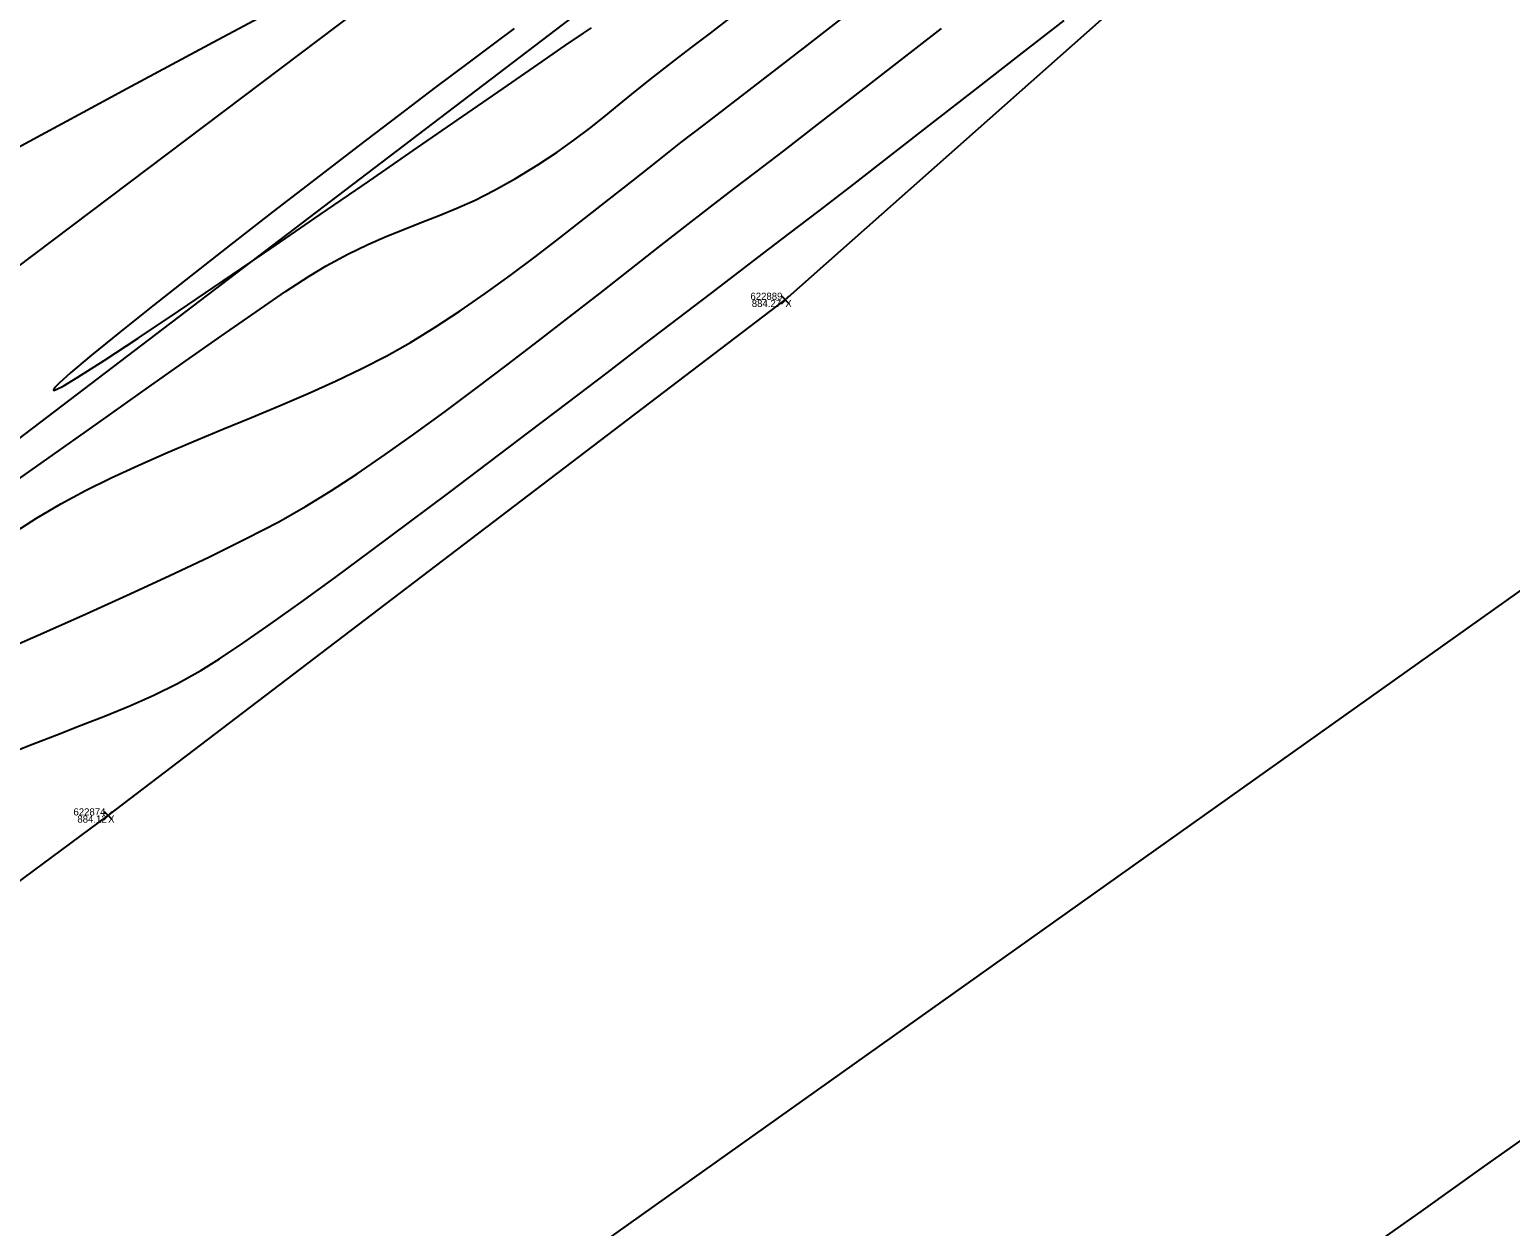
# Model space of a CAD drawing. Extents: x 1957117 to 1971063, y 701601 to 715861.
# Drawn here: x 1967950.4 to 1968022.7, y 710337 to 710395.4 of the extents above; entities that cross this region are included whole.
import ezdxf

# ---------------------------------------------------------------- set-up
doc = ezdxf.new("R2010")
doc.units = 0
for name, color, linetype in [('AP_X_Lights', 7, 'Continuous'), ('DT_X_Contour_Major', 7, 'Continuous'), ('DT_X_Contour_Minor', 7, 'Continuous'), ('DT_X_TIN_Hull', 7, 'Continuous'), ('PV_P_Shoulder', 7, 'Continuous'), ('RS_Raster1', 7, 'Continuous'), ('RW_X_Esmt_RR', 7, 'Continuous'), ('RW_X_Fee_RW', 7, 'Continuous'), ('SC_Scratch1', 7, 'Continuous'), ('SC_Shading5', 7, 'Continuous')]:
    doc.layers.add(name, color=color, linetype=linetype)

msp = doc.modelspace()

# ---------------------------------------------------------------- linework, layer by layer
at = {"layer": 'AP_X_Lights'}
for p, q in [((1967987.115, 710382.048), (1967987.503, 710382.438)), ((1967987.115, 710382.438), (1967987.503, 710382.048)), ((1967954.042, 710356.861), (1967954.43, 710357.251)), ((1967954.042, 710357.251), (1967954.43, 710356.861))]:
    msp.add_line(p, q, dxfattribs=at)
at = {"layer": 'DT_X_Contour_Major'}
msp.add_lwpolyline([(1967949.356, 710360.062), (1967950.537, 710360.542), (1967951.728, 710361.004), (1967952.923, 710361.462), (1967954.116, 710361.928), (1967955.302, 710362.415), (1967956.475, 710362.936), (1967957.629, 710363.504), (1967958.76, 710364.132), (1967959.672, 710364.703), (1967960.812, 710365.467), (1967962.152, 710366.401), (1967963.665, 710367.482), (1967965.322, 710368.687), (1967967.095, 710369.993), (1967968.956, 710371.378), (1967970.877, 710372.819), (1967972.83, 710374.292), (1967974.788, 710375.776), (1967976.721, 710377.247), (1967978.603, 710378.682), (1967980.404, 710380.059), (1967982.098, 710381.354), (1967983.656, 710382.546), (1967985.049, 710383.61), (1967986.251, 710384.525), (1967987.483, 710385.465), (1967988.961, 710386.6), (1967990.648, 710387.902), (1967992.508, 710389.341), (1967994.503, 710390.888), (1967996.597, 710392.514), (1967998.752, 710394.19), (1968000.931, 710395.886)], dxfattribs=at)
msp.add_lwpolyline([(1967949.356, 710360.062), (1967950.537, 710360.542), (1967951.728, 710361.004), (1967952.923, 710361.462), (1967954.116, 710361.928), (1967955.302, 710362.415), (1967956.475, 710362.936), (1967957.629, 710363.504), (1967958.76, 710364.132), (1967959.672, 710364.703), (1967960.812, 710365.467), (1967962.152, 710366.401), (1967963.665, 710367.482), (1967965.322, 710368.687), (1967967.095, 710369.993), (1967968.956, 710371.378), (1967970.877, 710372.819), (1967972.83, 710374.292), (1967974.788, 710375.776), (1967976.721, 710377.247), (1967978.603, 710378.682), (1967980.404, 710380.059), (1967982.098, 710381.354), (1967983.656, 710382.546), (1967985.049, 710383.61), (1967986.251, 710384.525), (1967987.483, 710385.465), (1967988.961, 710386.6), (1967990.648, 710387.902), (1967992.508, 710389.341), (1967994.503, 710390.888), (1967996.597, 710392.514), (1967998.752, 710394.19), (1968000.931, 710395.886)], dxfattribs=at)
at = {"layer": 'DT_X_Contour_Minor'}
for points in [[(1967949.028, 710372.902), (1967951.349, 710374.537), (1967953.625, 710376.145), (1967955.814, 710377.694), (1967957.876, 710379.151), (1967959.772, 710380.484), (1967961.461, 710381.66), (1967962.903, 710382.644), (1967964.059, 710383.406), (1967964.888, 710383.912), (1967965.949, 710384.48), (1967966.927, 710384.951), (1967967.843, 710385.352), (1967968.716, 710385.704), (1967969.565, 710386.033), (1967970.409, 710386.363), (1967971.268, 710386.718), (1967972.162, 710387.121), (1967973.11, 710387.598), (1967974.13, 710388.172), (1967975.222, 710388.841), (1967976.16, 710389.458), (1967976.985, 710390.042), (1967977.739, 710390.613), (1967978.464, 710391.189), (1967979.2, 710391.79), (1967979.989, 710392.434), (1967980.872, 710393.141), (1967981.891, 710393.929), (1967982.744, 710394.58), (1967983.649, 710395.275), (1967984.598, 710396.009)], [(1967949.028, 710372.902), (1967951.349, 710374.537), (1967953.625, 710376.145), (1967955.814, 710377.694), (1967957.876, 710379.151), (1967959.772, 710380.484), (1967961.461, 710381.66), (1967962.903, 710382.644), (1967964.059, 710383.406), (1967964.888, 710383.912), (1967965.949, 710384.48), (1967966.927, 710384.951), (1967967.843, 710385.352), (1967968.716, 710385.704), (1967969.565, 710386.033), (1967970.409, 710386.363), (1967971.268, 710386.718), (1967972.162, 710387.121), (1967973.11, 710387.598), (1967974.13, 710388.172), (1967975.222, 710388.841), (1967976.16, 710389.458), (1967976.985, 710390.042), (1967977.739, 710390.613), (1967978.464, 710391.189), (1967979.2, 710391.79), (1967979.989, 710392.434), (1967980.872, 710393.141), (1967981.891, 710393.929), (1967982.744, 710394.58), (1967983.649, 710395.275), (1967984.598, 710396.009)], [(1967961.833, 710396.14), (1967959.611, 710394.945), (1967957.372, 710393.742), (1967955.158, 710392.552), (1967953.011, 710391.394), (1967950.973, 710390.289), (1967949.085, 710389.256)], [(1967961.833, 710396.14), (1967959.611, 710394.945), (1967957.372, 710393.742), (1967955.158, 710392.552), (1967953.011, 710391.394), (1967950.973, 710390.289), (1967949.085, 710389.256)], [(1967948.691, 710364.93), (1967950.822, 710365.867), (1967952.987, 710366.831), (1967955.136, 710367.803), (1967957.219, 710368.765), (1967959.186, 710369.699), (1967960.986, 710370.585), (1967962.568, 710371.407), (1967963.883, 710372.145), (1967965.097, 710372.893), (1967966.398, 710373.746), (1967967.774, 710374.689), (1967969.209, 710375.708), (1967970.689, 710376.787), (1967972.2, 710377.912), (1967973.727, 710379.069), (1967975.255, 710380.241), (1967976.772, 710381.415), (1967978.261, 710382.576), (1967979.709, 710383.708), (1967981.101, 710384.798), (1967982.422, 710385.829), (1967983.66, 710386.788), (1967984.798, 710387.66), (1967985.865, 710388.475), (1967987.235, 710389.528), (1967988.867, 710390.789), (1967990.721, 710392.224), (1967992.756, 710393.803), (1967994.933, 710395.494)], [(1967948.691, 710364.93), (1967950.822, 710365.867), (1967952.987, 710366.831), (1967955.136, 710367.803), (1967957.219, 710368.765), (1967959.186, 710369.699), (1967960.986, 710370.585), (1967962.568, 710371.407), (1967963.883, 710372.145), (1967965.097, 710372.893), (1967966.398, 710373.746), (1967967.774, 710374.689), (1967969.209, 710375.708), (1967970.689, 710376.787), (1967972.2, 710377.912), (1967973.727, 710379.069), (1967975.255, 710380.241), (1967976.772, 710381.415), (1967978.261, 710382.576), (1967979.709, 710383.708), (1967981.101, 710384.798), (1967982.422, 710385.829), (1967983.66, 710386.788), (1967984.798, 710387.66), (1967985.865, 710388.475), (1967987.235, 710389.528), (1967988.867, 710390.789), (1967990.721, 710392.224), (1967992.756, 710393.803), (1967994.933, 710395.494)], [(1967949.507, 710370.778), (1967950.744, 710371.582), (1967951.931, 710372.288), (1967953.128, 710372.93), (1967954.39, 710373.552), (1967955.705, 710374.159), (1967957.061, 710374.753), (1967958.444, 710375.34), (1967959.844, 710375.921), (1967961.245, 710376.502), (1967962.637, 710377.085), (1967964.007, 710377.673), (1967965.341, 710378.272), (1967966.628, 710378.883), (1967967.854, 710379.511), (1967969.007, 710380.159), (1967970.216, 710380.903), (1967971.431, 710381.702), (1967972.65, 710382.547), (1967973.869, 710383.429), (1967975.087, 710384.34), (1967976.301, 710385.271), (1967977.507, 710386.213), (1967978.704, 710387.158), (1967979.889, 710388.097), (1967981.059, 710389.022), (1967982.212, 710389.924), (1967983.344, 710390.794), (1967984.347, 710391.56), (1967985.542, 710392.479), (1967986.901, 710393.528), (1967988.396, 710394.687), (1967989.998, 710395.932)], [(1967949.507, 710370.778), (1967950.744, 710371.582), (1967951.931, 710372.288), (1967953.128, 710372.93), (1967954.39, 710373.552), (1967955.705, 710374.159), (1967957.061, 710374.753), (1967958.444, 710375.34), (1967959.844, 710375.921), (1967961.245, 710376.502), (1967962.637, 710377.085), (1967964.007, 710377.673), (1967965.341, 710378.272), (1967966.628, 710378.883), (1967967.854, 710379.511), (1967969.007, 710380.159), (1967970.216, 710380.903), (1967971.431, 710381.702), (1967972.65, 710382.547), (1967973.869, 710383.429), (1967975.087, 710384.34), (1967976.301, 710385.271), (1967977.507, 710386.213), (1967978.704, 710387.158), (1967979.889, 710388.097), (1967981.059, 710389.022), (1967982.212, 710389.924), (1967983.344, 710390.794), (1967984.347, 710391.56), (1967985.542, 710392.479), (1967986.901, 710393.528), (1967988.396, 710394.687), (1967989.998, 710395.932)], [(1967974.072, 710395.493), (1967973.106, 710394.783), (1967971.8, 710393.808), (1967970.215, 710392.613), (1967968.412, 710391.245), (1967966.452, 710389.749), (1967964.395, 710388.171), (1967962.302, 710386.556), (1967960.234, 710384.951), (1967958.252, 710383.402), (1967956.416, 710381.953), (1967954.788, 710380.652), (1967953.428, 710379.543), (1967952.397, 710378.673), (1967951.85, 710378.179), (1967951.623, 710377.942), (1967951.565, 710377.854), (1967951.566, 710377.831), (1967951.588, 710377.824), (1967951.702, 710377.86), (1967952.034, 710378.032), (1967952.754, 710378.462), (1967954.048, 710379.287), (1967955.711, 710380.38), (1967957.669, 710381.691), (1967959.851, 710383.167), (1967962.182, 710384.756), (1967964.59, 710386.406), (1967967.001, 710388.065), (1967969.343, 710389.68), (1967971.543, 710391.199), (1967973.526, 710392.571), (1967975.221, 710393.742), (1967976.555, 710394.662), (1967977.453, 710395.277), (1967977.844, 710395.536)], [(1967974.072, 710395.493), (1967973.106, 710394.783), (1967971.8, 710393.808), (1967970.215, 710392.613), (1967968.412, 710391.245), (1967966.452, 710389.749), (1967964.395, 710388.171), (1967962.302, 710386.556), (1967960.234, 710384.951), (1967958.252, 710383.402), (1967956.416, 710381.953), (1967954.788, 710380.652), (1967953.428, 710379.543), (1967952.397, 710378.673), (1967951.85, 710378.179), (1967951.623, 710377.942), (1967951.565, 710377.854), (1967951.566, 710377.831), (1967951.588, 710377.824), (1967951.702, 710377.86), (1967952.034, 710378.032), (1967952.754, 710378.462), (1967954.048, 710379.287), (1967955.711, 710380.38), (1967957.669, 710381.691), (1967959.851, 710383.167), (1967962.182, 710384.756), (1967964.59, 710386.406), (1967967.001, 710388.065), (1967969.343, 710389.68), (1967971.543, 710391.199), (1967973.526, 710392.571), (1967975.221, 710393.742), (1967976.555, 710394.662), (1967977.453, 710395.277), (1967977.844, 710395.536)]]:
    msp.add_lwpolyline(points, dxfattribs=at)
at = {"layer": 'DT_X_TIN_Hull'}
msp.add_lwpolyline([(1967790.701, 710237.171), (1967830.563, 710265.437), (1967866.912, 710291.905), (1967909.248, 710323.677), (1967954.236, 710357.056), (1967987.309, 710382.243), (1968026.034, 710416.589), (1968068.4, 710445.095), (1968105.412, 710477.355), (1968148.193, 710505.967), (1968186.701, 710533.113), (1968240.547, 710537.613), (1968267.568, 710594.426), (1968303.236, 710626.129), (1968349.097, 710658.6), (1968381.997, 710683.606), (1968426.001, 710717.018), (1968464.516, 710750.461), (1968504.959, 710777.529), (1968545.689, 710813.171), (1968619.784, 710884.079)], dxfattribs=at)
at = {"layer": 'RW_X_Esmt_RR'}
msp.add_line((1967272.347, 709859.903), (1968456.675, 710761.138), dxfattribs=at)
at = {"layer": 'RW_X_Fee_RW'}
for points in [[(1963881.046, 707276.431), (1964172.578, 707701.964), (1964668.324, 708419.582), (1964735.207, 708501.875), (1964966.496, 708718.802), (1965107.468, 708816.338), (1965585.552, 709094.216), (1966091.861, 709326.705), (1966247.281, 709386.816), (1966633.174, 709551.737), (1966943.202, 709670.565), (1967172.032, 709812.662), (1967935.697, 710373.174), (1968346.714, 710683.963), (1968484.345, 710796.182), (1968743.632, 711067.038), (1968903.937, 711275.819), (1969041.222, 711501.316), (1969638.166, 712572.015), (1970019.077, 713196.718)], [(1967116.29, 709739.43), (1967383.14, 709927.52), (1967553.25, 710042.89), (1967829.55, 710230.43), (1968162.2, 710466.8), (1968517.84, 710753.6), (1968558.27, 710789.51), (1968630.48, 710856.95), (1968698.82, 710928.17), (1968731.45, 710965.15), (1968773.33, 711015.85), (1968804.61, 711056.38), (1968853.86, 711125.52), (1968913.61, 711220.63), (1968967.08, 711305.76), (1969517.7, 712248.37), (1969788.18, 712707.53), (1969960.82, 712983.76)]]:
    msp.add_lwpolyline(points, dxfattribs=at)
at = {"layer": 'SC_Shading5'}
for points in [[(1963589.678, 706586.994), (1963626.625, 706689.548), (1963651.76, 706746.832), (1963668.09, 706778.596), (1963682.768, 706805.402), (1963734.424, 706911.594), (1963826.849, 707116.717), (1963877.258, 707215.645), (1963964.981, 707354.472), (1964070.526, 707509.355), (1964132.574, 707601.994), (1964163.9, 707642.169), (1964191.2, 707685.167), (1964278.98, 707807.131), (1964326.11, 707874.364), (1964396.427, 707968.962), (1964508.519, 708133.679), (1964655.588, 708336.552), (1964745.319, 708429.172), (1964840.327, 708522.317), (1964988.178, 708660.245), (1965089.796, 708739.041), (1965251.743, 708835.216), (1965415.807, 708922.048), (1965866.2, 709149.38), (1966173.543, 709294.131), (1966283.627, 709338.196), (1966534.003, 709419.214), (1966689.084, 709471.266), (1967008.468, 709641.817), (1967166.677, 709750.124), (1967422.113, 709931.083), (1967818.707, 710198.831), (1968187.021, 710459.852), (1968360.589, 710592.493), (1968496.543, 710707.847), (1968606.427, 710809.378), (1968733.391, 710937.091), (1968807.28, 711025.4), (1968843.008, 711077.094), (1968863.233, 711106.099), (1968909.747, 711171.311), (1968974.133, 711279.559), (1969130.932, 711546.915), (1969247.433, 711744.686), (1969402.714, 712016.424), (1969505.287, 712191.789), (1969666.311, 712460.805), (1969771.586, 712639.896), (1969880.058, 712820.917), (1969964.994, 712955.706), (1969990.005, 713000.084), (1970030.065, 713068.479)], [(1963609.915, 706579.703), (1963646.615, 706681.572), (1963671.193, 706737.585), (1963687.092, 706768.511), (1963701.884, 706795.526), (1963753.906, 706902.469), (1963846.249, 707107.41), (1963895.973, 707204.994), (1963982.966, 707342.667), (1964088.35, 707497.312), (1964150.015, 707589.379), (1964181.502, 707629.761), (1964209.024, 707673.109), (1964296.517, 707794.674), (1964343.552, 707861.772), (1964413.958, 707956.489), (1964526.123, 708121.313), (1964672.104, 708322.686), (1964760.576, 708414.006), (1964855.195, 708506.77), (1965002.134, 708643.847), (1965101.925, 708721.226), (1965262.272, 708816.451), (1965425.685, 708902.939), (1965875.63, 709130.044), (1966182.13, 709274.398), (1966290.944, 709317.954), (1966540.737, 709398.785), (1966697.632, 709451.445), (1967019.644, 709623.399), (1967178.971, 709732.471), (1967434.35, 709913.39), (1967830.945, 710181.14), (1968199.774, 710442.525), (1968374.086, 710575.735), (1968510.806, 710691.739), (1968621.36, 710793.889), (1968749.296, 710922.58), (1968824.413, 711012.355), (1968860.678, 711064.827), (1968880.812, 711093.701), (1968927.778, 711159.547), (1968992.655, 711268.62), (1969149.476, 711536.015), (1969266.039, 711733.891), (1969421.336, 712005.657), (1969523.8, 712180.835), (1969684.812, 712449.831), (1969790.084, 712628.917), (1969898.385, 712809.653), (1969983.474, 712944.685), (1970008.657, 712989.367), (1970048.626, 713057.607)]]:
    msp.add_spline(points, degree=3, dxfattribs=at)

# ---------------------------------------------------------------- texts
at = {"layer": 'PV_P_Shoulder'}
for s, p in [('884.27', (1967985.672, 710381.893)), ('884.12', (1967952.734, 710356.706))]:
    msp.add_text(s, height=0.35, dxfattribs=at).set_placement(p)
at = {"layer": 'RS_Raster1'}
for s, p in [('622889', (1967985.606, 710382.243)), ('622874', (1967952.544, 710357.056))]:
    msp.add_text(s, height=0.35, dxfattribs=at).set_placement(p)
at = {"layer": 'SC_Scratch1'}
for p in [(1967987.309, 710381.893), (1967954.236, 710356.706)]:
    msp.add_text('X', height=0.35, dxfattribs=at).set_placement(p)

doc.saveas('drawing.dxf')
